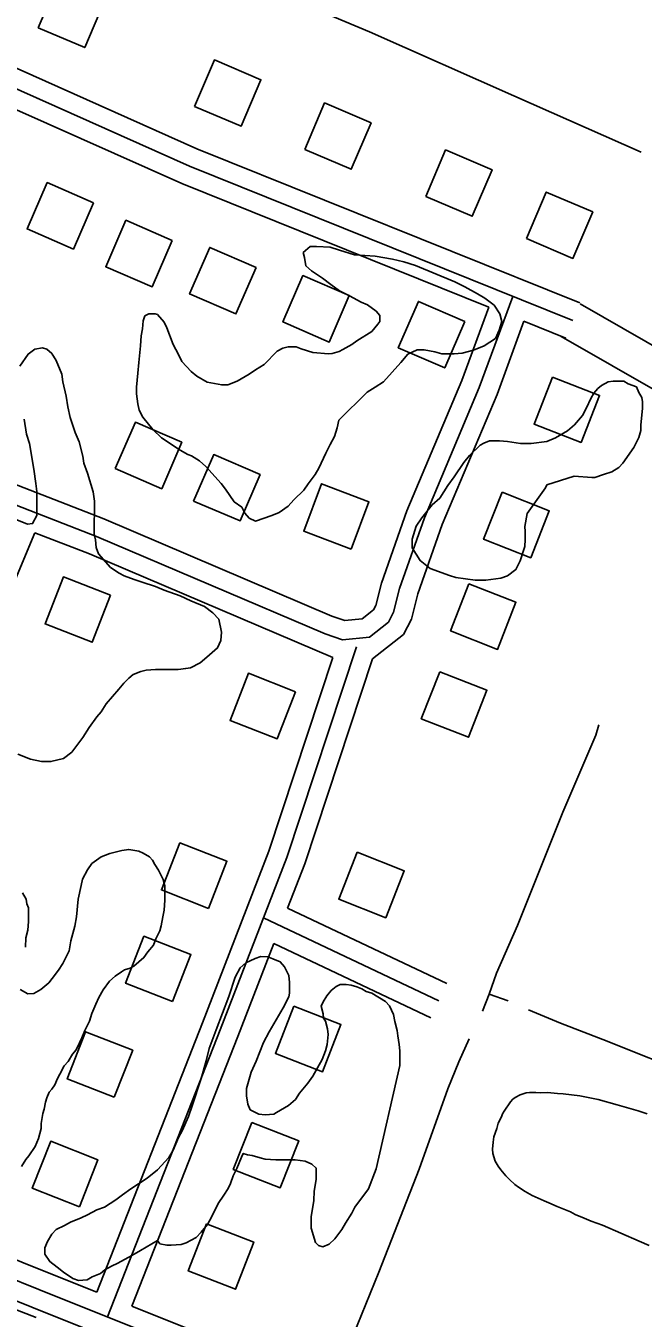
# Model space of a CAD drawing. Extents: x 3297735 to 3335592, y 670436 to 695807.
# Drawn here: x 3314713 to 3315202, y 692725 to 693748 of the extents above; entities that cross this region are included whole.
import ezdxf

# ---------------------------------------------------------------- set-up
doc = ezdxf.new("R2010")
doc.units = 0
for name, color, linetype in [('V-BLDG-OTLN', 7, 'Continuous'), ('V-ROAD-CNTR', 7, 'Continuous'), ('V-SITE-VEGE', 7, 'Continuous'), ('V-TOPO-SHOR', 7, 'Continuous')]:
    doc.layers.add(name, color=color, linetype=linetype)

msp = doc.modelspace()

# ---------------------------------------------------------------- linework, layer by layer
at = {"layer": 'V-BLDG-OTLN'}
for points in [[(3314723.2, 693746.2), (3314760, 693730.5), (3314775.7, 693767.3), (3314738.9, 693783)], [(3314846.9, 693683.9), (3314883.7, 693668.2), (3314899.4, 693705), (3314862.6, 693720.7)], [(3314934.2, 693649.9), (3314971, 693634.2), (3314986.7, 693670.9), (3314949.9, 693686.7)], [(3315029.9, 693612.7), (3315066.7, 693597), (3315082.4, 693633.8), (3315045.6, 693649.5)], [(3314767, 693607.7), (3314730.3, 693623.7), (3314714.4, 693587), (3314751.1, 693571)], [(3315109.6, 693579.3), (3315146.4, 693563.6), (3315162.1, 693600.4), (3315125.3, 693616.1)], [(3314829.3, 693577.9), (3314792.6, 693593.8), (3314776.7, 693557.1), (3314813.4, 693541.2)], [(3314895.6, 693556.4), (3314858.9, 693572.3), (3314843, 693535.6), (3314879.6, 693519.7)], [(3314969.4, 693534.2), (3314932.7, 693550.1), (3314916.8, 693513.4), (3314953.5, 693497.5)], [(3315060.8, 693513.7), (3315024.1, 693529.6), (3315008.2, 693492.9), (3315044.9, 693477)], [(3315130.3, 693469.8), (3315115.7, 693432.6), (3315152.9, 693418), (3315167.5, 693455.2)], [(3314784.2, 693397.3), (3314820.9, 693381.4), (3314836.8, 693418.2), (3314800.1, 693434)], [(3314846.2, 693371.7), (3314882.9, 693355.9), (3314898.8, 693392.6), (3314862.1, 693408.4)], [(3314970.8, 693333.7), (3314984.9, 693371.1), (3314947.5, 693385.3), (3314933.4, 693347.9)], [(3315090.3, 693378.6), (3315075.7, 693341.4), (3315113, 693326.8), (3315127.6, 693364)], [(3314780.4, 693297.2), (3314743.1, 693311.7), (3314728.6, 693274.5), (3314765.9, 693259.9)], [(3315064.1, 693306.2), (3315049.5, 693268.9), (3315086.7, 693254.3), (3315101.3, 693291.6)], [(3314926.9, 693220.8), (3314889.6, 693235.4), (3314875.1, 693198.1), (3314912.4, 693183.6)], [(3315041, 693236.6), (3315026.4, 693199.4), (3315063.7, 693184.8), (3315078.3, 693222)], [(3314858, 693049.4), (3314872.5, 693086.7), (3314835.3, 693101.2), (3314820.7, 693064)], [(3314975.6, 693093.9), (3314961, 693056.6), (3314998.3, 693042), (3315012.9, 693079.2)], [(3314829.5, 692975.6), (3314844.1, 693012.9), (3314806.9, 693027.4), (3314792.3, 692990.2)], [(3314925.5, 692972), (3314910.9, 692934.7), (3314948.2, 692920.1), (3314962.8, 692957.4)], [(3314783.4, 692899.9), (3314798, 692937.1), (3314760.7, 692951.7), (3314746.2, 692914.5)], [(3314892.2, 692880.1), (3314877.6, 692842.9), (3314914.8, 692828.3), (3314929.4, 692865.5)], [(3314755.8, 692813.3), (3314770.3, 692850.5), (3314733.1, 692865.1), (3314718.5, 692827.9)], [(3314856.5, 692799.9), (3314841.9, 692762.6), (3314879.2, 692748), (3314893.8, 692785.3)]]:
    msp.add_lwpolyline(points, close=True, dxfattribs=at)
at = {"layer": 'V-ROAD-CNTR'}
for points in [[(3313727.2, 694014.4), (3313909.7, 693886.2), (3313924.9, 693858.9), (3313945.1, 693808.1), (3313961.9, 693762.2), (3313972.5, 693731.5), (3313988.8, 693702.8), (3314005, 693676.3), (3314038.4, 693645.4), (3314081.2, 693621.7), (3314171.9, 693576.7), (3314383.1, 693497.3), (3314466.8, 693461.4), (3314769.4, 693343.7), (3314950.2, 693266.7), (3314964.1, 693261.9), (3314985.3, 693263.9), (3315000.4, 693275.9), (3315004.5, 693283.7), (3315009.2, 693302.5), (3315028.8, 693358.5), (3315072.3, 693461.6), (3315098.9, 693533.5)], [(3315151.9, 693528.4), (3314848.7, 693650.4), (3314608.8, 693757.4), (3314383.9, 693852), (3314231.8, 693910.4), (3314193.9, 693923.9), (3314174.4, 693930.8), (3314135, 693934.9), (3314113, 693935.9), (3314062.8, 693929.7), (3313916.6, 693899.8)], [(3315146.3, 693514.5), (3314842.8, 693636.6), (3314602.9, 693743.6), (3314378.3, 693838.1), (3314226.6, 693896.3), (3314188.8, 693909.8), (3314171.1, 693916.1), (3314133.9, 693919.9), (3314113.6, 693920.8), (3314065.3, 693914.9), (3313913.2, 693883.8)], [(3315079.8, 693525.1), (3314836.9, 693622.8), (3314596.9, 693729.8), (3314372.7, 693824.2), (3314221.4, 693882.2), (3314183.8, 693895.7), (3314167.8, 693901.4), (3314132.8, 693905), (3314114.2, 693905.8), (3314067.7, 693900.1), (3313935.5, 693873)], [(3314009.7, 693697.4), (3314016.7, 693685.9), (3314047.2, 693657.6), (3314088.2, 693634.9), (3314177.9, 693590.5), (3314388.7, 693511.3), (3314472.5, 693475.3), (3314775, 693357.6), (3314955.6, 693280.7), (3314965.9, 693277.1), (3314979.5, 693278.5), (3314988.6, 693285.7), (3314990.4, 693289), (3314994.9, 693306.8), (3315014.8, 693363.9), (3315058.4, 693467.1), (3315079.8, 693525.1)], [(3315152, 693527.8), (3315272.2, 693459)], [(3314987.7, 693246.7), (3315012.2, 693266.1), (3315018.6, 693278.3), (3315023.6, 693298.2), (3315042.8, 693353.1), (3315086.3, 693456), (3315107.6, 693513.9)], [(3315140.7, 693500.5), (3315107.6, 693513.9)], [(3315137.1, 693501.8), (3315257.3, 693433)], [(3316195.1, 692158), (3315869, 692288.8), (3315506.1, 692433.7), (3315318.1, 692504.1), (3315015.5, 692631), (3314723.7, 692747.9), (3314551, 692817.4), (3314462.7, 692856.2), (3314264.4, 692935.5), (3314179.8, 692969.1), (3313993.7, 693034.9), (3313899.6, 693073.9), (3313699.7, 693161.3), (3313629.3, 693187.1), (3313422.5, 693270.4), (3313253.4, 693339.7)], [(3314720.6, 693346.6), (3314601.8, 693062.6), (3314517.5, 692848.5)], [(3314720.6, 693346.6), (3314763.7, 693329.8), (3314956.4, 693247.8)], [(3316189.5, 692144.1), (3315863.5, 692274.8), (3315500.7, 692419.7), (3315312.5, 692490.2), (3315009.8, 692617.1), (3314718.1, 692734), (3314545.2, 692803.6), (3314456.9, 692842.3), (3314258.9, 692921.6), (3314174.6, 692955.1), (3313988.4, 693020.9), (3313893.7, 693060.1), (3313694.1, 693147.4), (3313623.9, 693173.1), (3313416.8, 693256.5), (3313247.7, 693325.9)], [(3314975, 693256.2), (3314920, 693089.7), (3314867.1, 692953.4), (3314777.9, 692726.2)], [(3314956.4, 693247.8), (3314905.8, 693094.7), (3314853.1, 692958.9), (3314769.5, 692745.7)], [(3314987.7, 693246.7), (3314934.1, 693084.6), (3314920.5, 693049.6)], [(3314901.5, 693042), (3315040.3, 692976.3)], [(3314920.5, 693049.6), (3315046.7, 692989.9)], [(3314909.6, 693021.6), (3314881.1, 692948), (3314797.3, 692734.6)], [(3314909.6, 693021.6), (3315033.9, 692962.8)], [(3314769.5, 692745.7), (3314729.3, 692761.8), (3314556.8, 692831.3), (3314517.5, 692848.5)], [(3316200.7, 692171.9), (3315874.6, 692302.7), (3315511.5, 692447.6), (3315323.6, 692518.1), (3315021.2, 692644.9), (3314797.3, 692734.6)]]:
    msp.add_lwpolyline(points, dxfattribs=at)
at = {"layer": 'V-SITE-VEGE'}
for points in [[(3314990.7, 693522), (3314983.8, 693527), (3314978.8, 693529), (3314969.5, 693534), (3314961.6, 693538), (3314954.7, 693542.9), (3314948.2, 693547.9), (3314939.4, 693553.9), (3314934.9, 693557.8), (3314934, 693564.3), (3314933, 693568.2), (3314938.5, 693573.1), (3314943.4, 693573.1), (3314954.3, 693572.6), (3314961.7, 693570.1)], [(3314961.7, 693570.1), (3314973.5, 693566.6), (3314989.8, 693565.5), (3315003.7, 693563), (3315012.6, 693561), (3315021.9, 693558), (3315053, 693545), (3315060.9, 693541.1), (3315070.8, 693535.6), (3315076.7, 693532.1), (3315084.1, 693526.6), (3315088.6, 693519.7), (3315090, 693513.8), (3315088, 693506.9), (3315085, 693500.4), (3315076.1, 693494.5), (3315067.7, 693491.1), (3315058.8, 693488.7), (3315052.4, 693488.2), (3315042.5, 693488.2), (3315037, 693489.7), (3315028.6, 693491.2), (3315023.2, 693491.3), (3315015.8, 693487.8), (3315010.3, 693481.4), (3314996.4, 693466.1), (3314990, 693461.7), (3314983.5, 693457.8), (3314961.2, 693435.6), (3314959.7, 693429.7), (3314957.7, 693422.8), (3314954.2, 693416.4), (3314950.7, 693409.5), (3314945.2, 693397.6), (3314942.3, 693392.7), (3314936.8, 693385.3), (3314933.3, 693380.3), (3314925.4, 693372.5), (3314920.9, 693367.5), (3314914, 693362.6), (3314908, 693360.2), (3314895.2, 693355.8), (3314890.2, 693358.2), (3314886.8, 693362.2), (3314884.3, 693366.7), (3314878.4, 693371.1), (3314871.5, 693381.1), (3314868.1, 693385.5), (3314855.8, 693398.9), (3314850.8, 693403.4), (3314844.4, 693407.4), (3314841.5, 693408.4), (3314835.5, 693411.8), (3314820.7, 693421.8), (3314813.8, 693428.2), (3314806, 693438.1), (3314803, 693443.6), (3314802.1, 693448.5), (3314801.1, 693456.5), (3314801.1, 693461.9), (3314802.1, 693472.8), (3314802.7, 693481.2), (3314804.2, 693494.5), (3314804.7, 693502.4), (3314805.7, 693507.9), (3314806.2, 693514.3), (3314807.7, 693518.2), (3314810.7, 693519.7), (3314815.7, 693519.7), (3314817.6, 693519.2), (3314823, 693513.2), (3314825, 693508.8), (3314829.9, 693495.4), (3314834.3, 693487.5), (3314836.8, 693482), (3314844.2, 693474.1), (3314848.6, 693470.6), (3314857, 693465.7), (3314868.4, 693463.6), (3314873.3, 693463.6), (3314880.7, 693466.6), (3314890.1, 693472), (3314895.1, 693475.4), (3314902, 693479.8), (3314912.4, 693490.2), (3314916.9, 693492.6), (3314920.9, 693493.6), (3314927.3, 693493.6), (3314931.2, 693492.1), (3314940.6, 693489.1), (3314953, 693488.1), (3314955.9, 693488.5), (3314961.4, 693490), (3314964.4, 693491.5), (3314971.3, 693495.4), (3314975.3, 693498.4), (3314987.2, 693505.7), (3314992.1, 693511.6), (3314993.6, 693513.6), (3314993.6, 693518.6), (3314990.7, 693522)], [(3314708.7, 693478.5), (3314715.2, 693487.9), (3314720.6, 693491.8), (3314726.6, 693492.8), (3314730, 693491.8), (3314734, 693488.3), (3314737.4, 693482.9), (3314741.8, 693472), (3314742.8, 693466.1), (3314745.2, 693454.7), (3314746.7, 693446.3), (3314748.6, 693437.9), (3314752.5, 693426), (3314755.5, 693418.6), (3314758.4, 693407.2), (3314759.4, 693401.7), (3314762.3, 693393.8), (3314766.7, 693379), (3314767.7, 693371.5), (3314767.6, 693345.8), (3314768.5, 693340.9), (3314769, 693334.9), (3314771, 693330), (3314780.3, 693319.1), (3314787.2, 693314.6), (3314791.2, 693312.6), (3314799.1, 693309.6), (3314805.5, 693307.6), (3314815.9, 693304.1), (3314822.8, 693301.1), (3314835.6, 693296.6), (3314844, 693292.7), (3314854.9, 693288.2), (3314861.3, 693283.2), (3314866.2, 693278.2), (3314868.2, 693267.9), (3314867.6, 693261.4), (3314865.1, 693255.5), (3314856.7, 693248.1), (3314851.3, 693243.7), (3314843.8, 693239.8), (3314839.9, 693239.3), (3314833.9, 693238.3), (3314816.1, 693238.4), (3314808.7, 693237.9), (3314804.3, 693236.9), (3314798.3, 693234.5), (3314794.9, 693231.5), (3314790.9, 693227.6), (3314786.9, 693222.7), (3314777, 693211.3), (3314773, 693204.9), (3314769.5, 693201), (3314763.6, 693192.6), (3314758.6, 693184.7), (3314749.7, 693172.9), (3314743.2, 693167.9), (3314733.3, 693165.5), (3314725.9, 693165.5), (3314717, 693167.5), (3314707.1, 693171.5)], [(3314706.3, 693356.9), (3314714.7, 693353.4), (3314718.7, 693353.9), (3314722.1, 693360.3), (3314722.2, 693379.1), (3314721.2, 693385.5), (3314719.8, 693396.9), (3314716.4, 693417.2), (3314714, 693424.6), (3314712, 693436.5)], [(3314789.4, 693095.1), (3314794.9, 693096.1), (3314802.8, 693094.6), (3314806.2, 693093.1), (3314811.2, 693090.1), (3314813.6, 693087.6), (3314815.6, 693084.1), (3314818.5, 693079.7), (3314822, 693072.2), (3314823.4, 693067.3), (3314823.4, 693055.9), (3314822.9, 693048), (3314821.9, 693042.6), (3314820.4, 693035.7), (3314819.4, 693031.7), (3314816.4, 693025.3), (3314814.4, 693020.4), (3314809.9, 693014.9), (3314806.9, 693010.5), (3314799, 693003.6), (3314796, 693002.1), (3314791.6, 693000.7), (3314789.1, 692999.2), (3314784.1, 692995.7), (3314779.7, 692991.8), (3314774.7, 692984.9), (3314771.2, 692979), (3314768.7, 692973.6), (3314765.7, 692966.2), (3314763.7, 692960.2), (3314760.2, 692952.8), (3314757.8, 692946.9), (3314755.8, 692943), (3314753.3, 692937.5), (3314750.3, 692934.1), (3314746.8, 692928.2), (3314743.8, 692924.7), (3314740.3, 692918.3), (3314738.4, 692914.8), (3314736.4, 692909.9), (3314733.9, 692906.4), (3314731.9, 692904), (3314729.9, 692899.5), (3314728.9, 692896.1), (3314727.9, 692890.6), (3314726.9, 692887.2), (3314725.4, 692879.3), (3314725.4, 692875.3), (3314723.4, 692867.4), (3314720.9, 692861), (3314715.9, 692853.6), (3314713.4, 692850.7), (3314709.9, 692845.2)], [(3314725.3, 692985.1), (3314731.7, 692990.5), (3314734.2, 692993.9), (3314739.2, 693000.4), (3314742.6, 693005.8), (3314747.6, 693015.7), (3314749.1, 693023.6), (3314752.1, 693035.4), (3314753.6, 693042.8), (3314754.7, 693056.7), (3314757.2, 693067.5), (3314758.2, 693072.5), (3314762.2, 693079.9), (3314765.7, 693084.8), (3314773.1, 693090.2), (3314780, 693092.7), (3314789.4, 693095.1)], [(3314710.7, 693061.8), (3314713.6, 693056.8), (3314714.1, 693052.9), (3314715.6, 693049.9), (3314715.6, 693039), (3314715, 693032.1), (3314713.5, 693026.2), (3314713, 693018.7)], [(3314738.3, 692765.5), (3314732.4, 692770), (3314728.5, 692775.9), (3314728.5, 692780.9), (3314730.5, 692785.8), (3314734, 692791.7), (3314737.4, 692795.2), (3314743.9, 692798.6), (3314748.8, 692801.1), (3314757.2, 692804.5), (3314762.2, 692807), (3314769.6, 692810.9), (3314775.6, 692812.9), (3314784.5, 692818.8), (3314789.9, 692822.7), (3314796.4, 692827.6), (3314809.3, 692836), (3314817.7, 692842.4), (3314826.6, 692852.2), (3314830.1, 692858.1), (3314834.1, 692868), (3314837.1, 692873.4), (3314842.1, 692884.8), (3314845.1, 692893.2), (3314852.1, 692914.9), (3314856.1, 692928.8), (3314858.6, 692938.6), (3314864.1, 692953.4), (3314874.1, 692979.6), (3314879, 692994.9), (3314883, 693002.3), (3314887.5, 693006.3), (3314894.9, 693009.7), (3314899.4, 693011.2), (3314904.8, 693011.1), (3314908.8, 693009.6), (3314914.7, 693007.2), (3314918.1, 693003.2), (3314921.6, 692996.2), (3314922, 692990.8), (3314922, 692982.4), (3314921.5, 692979.4), (3314917, 692970.6), (3314906.1, 692951.8), (3314901.6, 692943.4), (3314895.6, 692928.6)], [(3314708.9, 692985.1), (3314714.9, 692981.7), (3314719.8, 692982.1), (3314725.3, 692985.1)], [(3314895.6, 692928.6), (3314891.6, 692919.7), (3314888.1, 692906.9), (3314888.1, 692901), (3314889.1, 692894.5), (3314891, 692890.1), (3314897.9, 692886.6), (3314902.9, 692886.1), (3314909.8, 692886.5), (3314911.8, 692888), (3314918.2, 692891.5), (3314921.2, 692893.4), (3314926.7, 692898.3), (3314930.1, 692903.3), (3314936.6, 692911.2), (3314940.6, 692916.6), (3314948, 692929.9), (3314950.5, 692936.8), (3314952, 692941.8), (3314952.6, 692949.7), (3314952.1, 692954.1), (3314950.6, 692960.1), (3314949.1, 692962.5), (3314948.7, 692966), (3314947.2, 692971.9), (3314948.7, 692975.4), (3314951.7, 692980.3), (3314955.1, 692984.3), (3314959.1, 692987.7), (3314962.1, 692989.2), (3314967, 692989.2), (3314971, 692988.7), (3314975.4, 692987.2), (3314979.4, 692985.7), (3314982.8, 692983.7), (3314987.3, 692982.2), (3314998.1, 692975.7), (3315001.1, 692972.2), (3315004.5, 692965.3), (3315005.5, 692959.9), (3315007.4, 692952.9), (3315007.9, 692948.5), (3315008.9, 692941.6), (3315009.4, 692936.6), (3315009.3, 692925.2), (3314990.7, 692843.2), (3314984.7, 692827.4), (3314973.8, 692813.1), (3314971.3, 692808.2), (3314966.4, 692800.3), (3314963.4, 692795.4), (3314957.9, 692788), (3314953.4, 692783.6), (3314948.5, 692781.6), (3314945, 692782.6), (3314942.6, 692785.1), (3314939.2, 692796.5), (3314939.2, 692805.4), (3314941.2, 692818.2), (3314941.7, 692825.6), (3314943.2, 692835), (3314943.3, 692843.9), (3314939.8, 692846.9), (3314934.4, 692849.4), (3314926.5, 692850.4), (3314911.2, 692850.4), (3314902.8, 692851), (3314898.8, 692852), (3314892.4, 692854), (3314888.9, 692854.5), (3314885.5, 692855.5), (3314884, 692852.5), (3314880.5, 692843.6), (3314877.5, 692837.7), (3314875.5, 692831.8), (3314873.5, 692827.8), (3314870, 692822.4), (3314865.6, 692816), (3314860.6, 692805.6), (3314857.1, 692799.2), (3314852.1, 692793.3), (3314848.2, 692788.9), (3314840.2, 692784.9), (3314836.3, 692783.5), (3314828.4, 692783), (3314824.9, 692783), (3314819.5, 692784), (3314817.5, 692786.5), (3314813, 692784), (3314804.1, 692778.6), (3314797.2, 692774.7), (3314786.3, 692768.8), (3314781.3, 692766.4), (3314775.9, 692763.4), (3314772.4, 692760.5), (3314766, 692758), (3314762, 692755.6), (3314755.1, 692755.1), (3314750.6, 692756.6), (3314743.3, 692761.6), (3314738.3, 692765.5)], [(3315206.6, 692782.6), (3315198.7, 692786.2), (3315169.8, 692798.8), (3315160.9, 692801.9), (3315155.4, 692804.4), (3315148.2, 692807.3), (3315144.4, 692809.2), (3315133.9, 692813.5), (3315127.4, 692816.4), (3315123.6, 692817.9), (3315118.8, 692820.1), (3315114.2, 692822.2), (3315108.5, 692825.4), (3315103.2, 692828.8), (3315100.4, 692830.9), (3315096.1, 692835), (3315093.2, 692837.9), (3315089.4, 692842.5), (3315087.2, 692845.4), (3315084.8, 692849.4), (3315082.9, 692855.4), (3315082.7, 692859), (3315083.2, 692864.5), (3315083.9, 692868.6), (3315086.1, 692875.3), (3315087.3, 692879.4), (3315089.8, 692884.4), (3315090.7, 692886.8), (3315091.9, 692889), (3315097, 692896.4), (3315098.9, 692898.5), (3315100.6, 692899.7), (3315104.7, 692901.9), (3315109.5, 692903.5), (3315111.9, 692903.8), (3315116.9, 692903.7), (3315120.5, 692903.5), (3315126.3, 692903.7), (3315134.2, 692903), (3315138.7, 692902.7), (3315151.9, 692901), (3315166.3, 692898.1), (3315181.4, 692893.9), (3315198.1, 692889.1), (3315205.1, 692886.9)]]:
    msp.add_lwpolyline(points, dxfattribs=at)
msp.add_lwpolyline([(3315125.6, 693384.6), (3315124.6, 693382.1), (3315110.2, 693361.9), (3315108.2, 693351.5), (3315108.7, 693347.6), (3315108.7, 693341.2), (3315108.2, 693335.7), (3315104.7, 693324.4), (3315101.2, 693317.5), (3315094.7, 693312.5), (3315089.3, 693310.6), (3315077.4, 693309.1), (3315069, 693309.2), (3315053.7, 693311.2), (3315048.8, 693312.7), (3315033.5, 693318.2), (3315025.6, 693324.6), (3315019.2, 693334.6), (3315019.2, 693341.5), (3315022.2, 693351.8), (3315026.7, 693358.3), (3315035.1, 693368.6), (3315041.1, 693374), (3315047.5, 693383.9), (3315052.5, 693390.8), (3315060, 693402.1), (3315064.4, 693407.6), (3315072.9, 693415.9), (3315075.8, 693417.4), (3315080.3, 693419.4), (3315088.2, 693419.3), (3315094.6, 693418.8), (3315105, 693417.3), (3315113.4, 693417.3), (3315125.8, 693418.7), (3315132.7, 693421.7), (3315142.1, 693427.1), (3315147.6, 693432), (3315154, 693439.4), (3315157, 693445.3), (3315160.5, 693452.7), (3315163, 693457.1), (3315166, 693460.6), (3315168.9, 693463.1), (3315174.4, 693466), (3315178.3, 693466.5), (3315186.7, 693466.5), (3315190.2, 693464.5), (3315196.6, 693462), (3315198.6, 693457.5), (3315201, 693453.6), (3315201.5, 693450.1), (3315201.5, 693445.1), (3315200, 693431.8), (3315200, 693427.4), (3315198.5, 693421.9), (3315194.5, 693414), (3315186, 693401.7), (3315182.6, 693398.2), (3315177.1, 693394.8), (3315170.7, 693392.8), (3315163.7, 693390.4), (3315161.3, 693390.4), (3315147.4, 693391.4)], close=True, dxfattribs=at)
at = {"layer": 'V-TOPO-SHOR'}
msp.add_line((3315080, 692981.5), (3315095.1, 692976.2), dxfattribs=at)
for points in [[(3315200.5, 693647.8), (3315099.6, 693692.3), (3314985.3, 693742.9), (3314845.5, 693801.7), (3314680.7, 693872.9), (3314566.5, 693920.2), (3314370.6, 694005.2), (3314354.5, 694012.2)], [(3315074.7, 692968), (3315080, 692981.5), (3315086, 692998.1), (3315102.4, 693035.9), (3315138.4, 693125.6), (3315164.4, 693186.5), (3315167, 693194.5)], [(3315652, 692856.3), (3315614.6, 692768.1), (3315590.6, 692777.8), (3315453.8, 692832), (3315363.5, 692868.1), (3315315, 692887.9), (3315244.3, 692916), (3315170.1, 692945.6), (3315136.5, 692958.5), (3315111.2, 692969.1)], [(3314999.1, 692643.1), (3314963.8, 692655.7), (3314951.9, 692661.2), (3314962, 692685.5), (3314992.7, 692761.6), (3315024.6, 692843.1), (3315047.5, 692906.7), (3315056.2, 692928), (3315064.2, 692946.2)], [(3314672.8, 692744.5), (3314693.6, 692736.4), (3314721.7, 692725.8)]]:
    msp.add_lwpolyline(points, dxfattribs=at)

doc.saveas('drawing.dxf')
